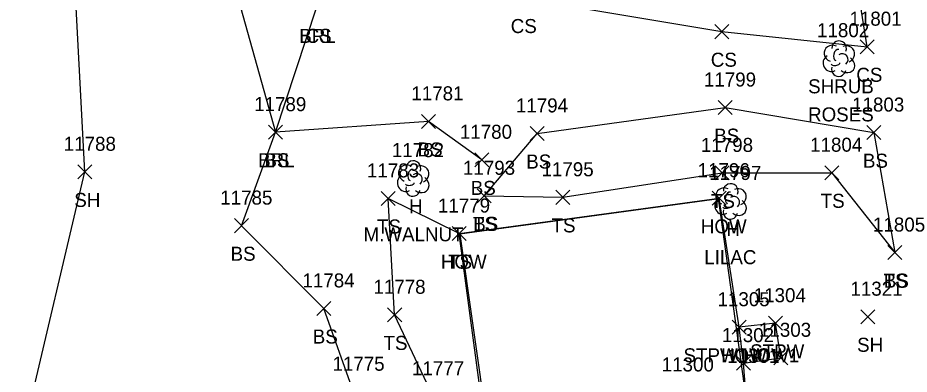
# Model space of a CAD drawing. Extents: x 1439173 to 1457902, y 641926 to 659889.
# Drawn here: x 1447777.6 to 1447904.7, y 648575 to 648625.8 of the extents above; entities that cross this region are included whole.
import ezdxf

# ---------------------------------------------------------------- set-up
doc = ezdxf.new("R2010")
doc.units = 0
for name, color, linetype in [('L_A', 7, 'Continuous'), ('L_C', 7, 'Continuous'), ('L_I', 7, 'Continuous'), ('L_TIC', 7, 'Continuous'), ('LABL', 7, 'Continuous'), ('LBC', 7, 'Continuous'), ('LBF', 7, 'Continuous'), ('LELB', 7, 'Continuous'), ('Level 5', 7, 'Continuous'), ('LSH', 7, 'Continuous'), ('LSOGP', 7, 'Continuous'), ('LTD', 7, 'Continuous')]:
    doc.layers.add(name, color=color, linetype=linetype)

msp = doc.modelspace()

# ---------------------------------------------------------------- linework, layer by layer
at = {"layer": 'L_TIC'}
for points in [[(1447876.94, 648622.83), (1447878.94, 648624.83)], [(1447878.94, 648622.83), (1447876.94, 648624.83)], [(1447897.69, 648620.68), (1447899.69, 648622.68)], [(1447899.69, 648620.68), (1447897.69, 648622.68)], [(1447877.43, 648612.01), (1447879.43, 648614.01)], [(1447879.43, 648612.01), (1447877.43, 648614.01)], [(1447835.13, 648610.04), (1447837.13, 648612.04)], [(1447837.13, 648610.04), (1447835.13, 648612.04)], [(1447813.29, 648608.5), (1447815.29, 648610.5)], [(1447815.29, 648608.5), (1447813.29, 648610.5)], [(1447813.29, 648608.5), (1447815.29, 648610.5)], [(1447815.29, 648608.5), (1447813.29, 648610.5)], [(1447813.29, 648608.5), (1447815.29, 648610.5)], [(1447815.29, 648608.5), (1447813.29, 648610.5)], [(1447850.61, 648608.32), (1447852.61, 648610.32)], [(1447852.61, 648608.32), (1447850.61, 648610.32)], [(1447898.63, 648608.44), (1447900.63, 648610.44)], [(1447900.63, 648608.44), (1447898.63, 648610.44)], [(1447842.71, 648604.56), (1447844.71, 648606.56)], [(1447844.71, 648604.56), (1447842.71, 648606.56)], [(1447842.71, 648604.56), (1447844.71, 648606.56)], [(1447844.71, 648604.56), (1447842.71, 648606.56)], [(1447786.14, 648602.85), (1447788.14, 648604.85)], [(1447788.14, 648602.85), (1447786.14, 648604.85)], [(1447876.99, 648602.69), (1447878.99, 648604.69)], [(1447878.99, 648602.69), (1447876.99, 648604.69)], [(1447892.64, 648602.72), (1447894.64, 648604.72)], [(1447894.64, 648602.72), (1447892.64, 648604.72)], [(1447843.07, 648599.43), (1447845.07, 648601.43)], [(1447845.07, 648599.43), (1447843.07, 648601.43)], [(1447843.07, 648599.43), (1447845.07, 648601.43)], [(1447845.07, 648599.43), (1447843.07, 648601.43)], [(1447829.38, 648599.06), (1447831.38, 648601.06)], [(1447831.38, 648599.06), (1447829.38, 648601.06)], [(1447829.38, 648599.06), (1447831.38, 648601.06)], [(1447831.38, 648599.06), (1447829.38, 648601.06)], [(1447854.26, 648599.22), (1447856.26, 648601.22)], [(1447856.26, 648599.22), (1447854.26, 648601.22)], [(1447876.58, 648599.09), (1447878.58, 648601.09)], [(1447878.58, 648599.09), (1447876.58, 648601.09)], [(1447876.58, 648599.09), (1447878.58, 648601.09)], [(1447878.58, 648599.09), (1447876.58, 648601.09)], [(1447808.46, 648595.18), (1447810.46, 648597.18)], [(1447810.46, 648595.18), (1447808.46, 648597.18)], [(1447839.51, 648594.05), (1447841.51, 648596.05)], [(1447841.51, 648594.05), (1447839.51, 648596.05)], [(1447839.51, 648594.05), (1447841.51, 648596.05)], [(1447841.51, 648594.05), (1447839.51, 648596.05)], [(1447901.61, 648591.34), (1447903.61, 648593.34)], [(1447903.61, 648591.34), (1447901.61, 648593.34)], [(1447901.61, 648591.34), (1447903.61, 648593.34)], [(1447903.61, 648591.34), (1447901.61, 648593.34)], [(1447820.18, 648583.38), (1447822.18, 648585.38)], [(1447822.18, 648583.38), (1447820.18, 648585.38)], [(1447830.3, 648582.47), (1447832.3, 648584.47)], [(1447832.3, 648582.47), (1447830.3, 648584.47)], [(1447897.75, 648582.2), (1447899.75, 648584.2)], [(1447899.75, 648582.2), (1447897.75, 648584.2)], [(1447879.44, 648580.7), (1447881.44, 648582.7)], [(1447881.44, 648580.7), (1447879.44, 648582.7)], [(1447879.44, 648580.7), (1447881.44, 648582.7)], [(1447881.44, 648580.7), (1447879.44, 648582.7)], [(1447884.6, 648581.27), (1447886.6, 648583.27)], [(1447886.6, 648581.27), (1447884.6, 648583.27)], [(1447880.06, 648575.58), (1447882.06, 648577.58)], [(1447882.06, 648575.58), (1447880.06, 648577.58)], [(1447880.06, 648575.58), (1447882.06, 648577.58)], [(1447882.06, 648575.58), (1447880.06, 648577.58)], [(1447885.36, 648576.34), (1447887.36, 648578.34)], [(1447887.36, 648576.34), (1447885.36, 648578.34)]]:
    msp.add_lwpolyline(points, dxfattribs=at)
at = {"layer": 'LABL'}
msp.add_lwpolyline([(1447808.34, 648630.94), (1447814.29, 648609.5), (1447820.16, 648627.23), (1447823.26, 648635.89)], dxfattribs=at)
at = {"layer": 'LBC'}
for points in [[(1447819.25, 648526.7), (1447816.55, 648547.14), (1447846.45, 648551.39), (1447846.26, 648553.36), (1447845.27, 648560.27), (1447844.38, 648567.93), (1447843.89, 648569.91), (1447840.51, 648595.05), (1447877.58, 648600.09)], [(1447856.79, 648539.95), (1447870.56, 648541.78), (1447869, 648553.81), (1447875.62, 648554.74), (1447875.31, 648558.54), (1447874.21, 648564.46), (1447872.57, 648572.4), (1447881.27, 648573.62), (1447881.06, 648576.58), (1447880.44, 648581.7), (1447877.58, 648600.09)]]:
    msp.add_lwpolyline(points, dxfattribs=at)
at = {"layer": 'LBF'}
msp.add_lwpolyline([(1447881.06, 648576.58), (1447886.36, 648577.34), (1447885.6, 648582.27), (1447880.44, 648581.7)], dxfattribs=at)
at = {"layer": 'LELB'}
for points in [[(1447820.16, 648627.23), (1447849.41, 648628.63), (1447877.94, 648623.83), (1447898.69, 648621.68), (1447893.32, 648655.5), (1447887.96, 648685.64), (1447886.3, 648704.08)], [(1447844.07, 648600.43), (1447851.61, 648609.32), (1447878.43, 648613.01), (1447899.63, 648609.44), (1447902.61, 648592.34)], [(1447843.71, 648605.56), (1447836.13, 648611.04), (1447814.29, 648609.5)], [(1447844.38, 648567.93), (1447833.34, 648565.28), (1447825.45, 648572.5), (1447821.18, 648584.38), (1447809.46, 648596.18), (1447814.29, 648609.5)], [(1447844.07, 648600.43), (1447855.26, 648600.22), (1447877.99, 648603.69), (1447893.64, 648603.72), (1447902.61, 648592.34)], [(1447843.89, 648569.91), (1447836.79, 648571.85), (1447831.3, 648583.47), (1447830.38, 648600.06)], [(1447840.51, 648595.05), (1447830.38, 648600.06)]]:
    msp.add_lwpolyline(points, dxfattribs=at)
at = {"layer": 'Level 5'}
for p, q in [((1447881.15, 648573.7), (1447877.48, 648600.08)), ((1447877.59, 648599.99), (1447840.61, 648594.96)), ((1447840.61, 648594.96), (1447840.61, 648594.96))]:
    msp.add_line(p, q, dxfattribs=at)
msp.add_lwpolyline([(1447840.61, 648594.96), (1447844.45, 648567.92), (1447846.56, 648551.3)], dxfattribs=at)
at = {"layer": 'LSH'}
msp.add_line((1447894.63, 648620.04), (1447894.63, 648620.04), dxfattribs=at)
msp.add_line((1447894.63, 648620.04), (1447894.63, 648620.04), dxfattribs=at)
msp.add_arc((1447894.67, 648621.47), 1.05, 335.5272, 180.9563, dxfattribs=at)
for centre, major_axis, ratio, start_param, end_param in [((1447893.84, 648620.7), (1.21, -0.51), 0.895232, 1.570796, 4.712389), ((1447895.67, 648620.62), (-1.14, -0.48), 0.949671, 1.570796, 4.712389), ((1447893.54, 648619.33), (0.58, -1.04), 0.959034, 3.141593, 6.283185), ((1447894.42, 648620.5), (-0.208, -0.792), 0.645439, 3.141593, 6.283185), ((1447895.13, 648619.87), (-0.5, 0.667), 0.989748, 3.141593, 6.283185), ((1447894.17, 648619.29), (-0.625, -0.083), 0.423636, 0, 3.141593), ((1447895.63, 648619.2), (-1.09, 0.79), 0.841452, 1.570796, 4.712389), ((1447894.63, 648618.54), (0.26, 1.06), 0.942809, 1.570796, 4.712389)]:
    msp.add_ellipse(centre, major_axis=major_axis, ratio=ratio, start_param=start_param, end_param=end_param, dxfattribs=at)
at = {"layer": 'LSOGP'}
msp.add_lwpolyline([(1447821.27, 648293.77), (1447805.14, 648342.09), (1447804.36, 648349.32), (1447796.43, 648362.58), (1447792.31, 648372.38), (1447795.05, 648396.42), (1447796.19, 648411.29), (1447785.88, 648452.99), (1447780.78, 648490.7), (1447777.56, 648514.38), (1447782.67, 648520.33), (1447781.51, 648533.74), (1447778.72, 648568.12), (1447787.13, 648603.86), (1447785.52, 648634.52), (1447806.44, 648704.32), (1447807.31, 648714.22), (1447804.59, 648719), (1447802.51, 648730.75), (1447800.97, 648741.32), (1447799.79, 648750.94)], dxfattribs=at)
at = {"layer": 'LTD'}
for p, q in [((1447833.92, 648602.95), (1447833.92, 648602.95)), ((1447833.92, 648602.95), (1447833.92, 648602.95)), ((1447879.17, 648599.69), (1447879.17, 648599.69)), ((1447879.17, 648599.69), (1447879.17, 648599.69))]:
    msp.add_line(p, q, dxfattribs=at)
for centre in [(1447833.97, 648604.38), (1447879.22, 648601.12)]:
    msp.add_arc(centre, 1.05, 335.5272, 180.9563, dxfattribs=at)
for centre, major_axis, ratio, start_param, end_param in [((1447833.13, 648603.61), (1.21, -0.51), 0.895232, 1.570796, 4.712389), ((1447833.72, 648603.4), (-0.208, -0.792), 0.645439, 3.141593, 6.283185), ((1447834.97, 648603.53), (-1.14, -0.48), 0.949671, 1.570796, 4.712389), ((1447832.84, 648602.24), (0.58, -1.04), 0.959034, 3.141593, 6.283185), ((1447834.42, 648602.78), (-0.5, 0.667), 0.989748, 3.141593, 6.283185), ((1447834.92, 648602.11), (-1.09, 0.79), 0.841452, 1.570796, 4.712389), ((1447833.92, 648601.45), (0.26, 1.06), 0.942809, 1.570796, 4.712389), ((1447833.47, 648602.2), (-0.625, -0.083), 0.423636, 0, 3.141593), ((1447878.38, 648600.36), (1.21, -0.51), 0.895232, 1.570796, 4.712389), ((1447880.22, 648600.27), (-1.14, -0.48), 0.949671, 1.570796, 4.712389), ((1447878.09, 648598.98), (0.58, -1.04), 0.959034, 3.141593, 6.283185), ((1447878.97, 648600.15), (-0.208, -0.792), 0.645439, 3.141593, 6.283185), ((1447879.67, 648599.52), (-0.5, 0.667), 0.989748, 3.141593, 6.283185), ((1447878.72, 648598.94), (-0.625, -0.083), 0.423636, 0, 3.141593), ((1447880.17, 648598.86), (-1.09, 0.79), 0.841452, 1.570796, 4.712389), ((1447879.17, 648598.19), (0.26, 1.06), 0.942809, 1.570796, 4.712389)]:
    msp.add_ellipse(centre, major_axis=major_axis, ratio=ratio, start_param=start_param, end_param=end_param, dxfattribs=at)

# ---------------------------------------------------------------- texts
at = {"layer": 'L_A'}
for s, p in [('CS', (1447847.85, 648623.63)), ('BRL', (1447817.7, 648622.23)), ('CS', (1447818.6, 648622.23)), ('CS', (1447876.38, 648618.83)), ('CS', (1447897.13, 648616.68)), ('SHRUB', (1447890.26, 648615.04)), ('BS', (1447876.87, 648608.01)), ('BS', (1447834.57, 648606.04)), ('BRL', (1447811.83, 648604.5)), ('BS', (1447812.73, 648604.5)), ('BS', (1447812.73, 648604.5)), ('BS', (1447898.07, 648604.44)), ('BS', (1447850.06, 648604.32)), ('BS', (1447842.15, 648600.56)), ('BS', (1447842.15, 648600.56)), ('SH', (1447785.62, 648598.85)), ('TS', (1447876.4, 648598.69)), ('TS', (1447892.05, 648598.72)), ('H', (1447833.36, 648597.95)), ('TS', (1447842.48, 648595.43)), ('BS', (1447842.51, 648595.43)), ('TS', (1447828.78, 648595.06)), ('TS', (1447828.78, 648595.06)), ('TS', (1447853.67, 648595.22)), ('HOW', (1447874.96, 648595.09)), ('HOW', (1447874.96, 648595.09)), ('H', (1447878.61, 648594.69)), ('BS', (1447807.9, 648591.18)), ('HOW', (1447837.89, 648590.05)), ('TS', (1447838.92, 648590.05)), ('TS', (1447901.02, 648587.34)), ('BS', (1447901.05, 648587.34)), ('BS', (1447819.62, 648579.38)), ('TS', (1447829.71, 648578.47)), ('SH', (1447897.24, 648578.2)), ('STPW HOW1', (1447872.49, 648576.7)), ('HOW', (1447877.83, 648576.7)), ('STPW', (1447881.99, 648577.27))]:
    msp.add_text(s, height=2, dxfattribs=at).set_placement(p)
at = {"layer": 'L_C'}
for s, p in [('ROSES', (1447890.25, 648611.04)), ('M.WALNUT', (1447826.86, 648593.95)), ('LILAC', (1447875.45, 648590.69))]:
    msp.add_text(s, height=2, dxfattribs=at).set_placement(p)
at = {"layer": 'L_I'}
for s, p in [('11801', (1447896.15, 648624.68)), ('11802', (1447891.53, 648623.04)), ('11799', (1447875.4, 648616.01)), ('11781', (1447833.68, 648614.04)), ('11789', (1447811.26, 648612.5)), ('11789', (1447811.26, 648612.5)), ('11789', (1447811.26, 648612.5)), ('11794', (1447848.59, 648612.32)), ('11803', (1447896.53, 648612.44)), ('11780', (1447840.6, 648608.56)), ('11780', (1447840.6, 648608.56)), ('11788', (1447784.11, 648606.85)), ('11782', (1447830.9, 648605.95)), ('11798', (1447874.97, 648606.69)), ('11804', (1447890.54, 648606.72)), ('11783', (1447827.35, 648603.06)), ('11783', (1447827.35, 648603.06)), ('11793', (1447841.04, 648603.43)), ('11793', (1447841.04, 648603.43)), ('11795', (1447852.24, 648603.22)), ('11796', (1447874.5, 648603.09)), ('11796', (1447874.5, 648603.09)), ('11797', (1447876.15, 648602.69)), ('11785', (1447806.43, 648599.18)), ('11779', (1447837.47, 648598.05)), ('11779', (1447837.47, 648598.05)), ('11805', (1447899.51, 648595.34)), ('11805', (1447899.51, 648595.34)), ('11784', (1447818.15, 648587.38)), ('11778', (1447828.27, 648586.47)), ('11304', (1447882.5, 648585.27)), ('11321', (1447896.29, 648586.2)), ('11305', (1447877.34, 648584.7)), ('11305', (1447877.34, 648584.7)), ('11303', (1447883.25, 648580.34)), ('11302', (1447877.96, 648579.58)), ('11302', (1447877.96, 648579.58)), ('11301', (1447878.73, 648576.62)), ('11775', (1447822.43, 648575.5)), ('11300', (1447869.38, 648575.4)), ('11777', (1447833.77, 648574.85))]:
    msp.add_text(s, height=2, dxfattribs=at).set_placement(p)

doc.saveas('drawing.dxf')
